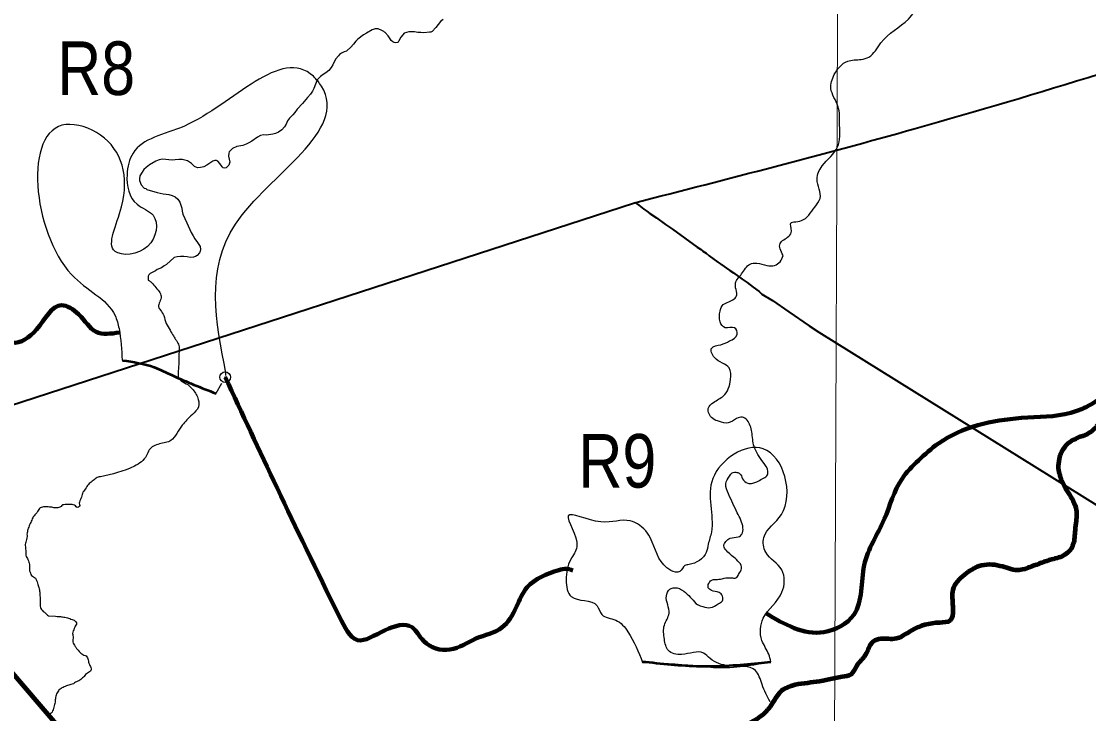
# Model space of a CAD drawing. Extents: x 553962 to 842807, y 8883888 to 9032388.
# Drawn here: x 657184 to 667153, y 8978583 to 8985046 of the extents above; entities that cross this region are included whole.
import ezdxf
from ezdxf.enums import TextEntityAlignment as Align

# ---------------------------------------------------------------- set-up
doc = ezdxf.new("R2010")
doc.units = 0
doc.header["$LTSCALE"] = 200
doc.header["$PDMODE"] = 32
doc.header["$PDSIZE"] = 100
for name, color, linetype, lineweight in [('1', 7, 'Continuous', 13), ('12', 7, 'Continuous', 25), ('24', 7, 'Continuous', 25), ('50', 7, 'Continuous', 80), ('51', 7, 'Continuous', 25), ('9', 7, 'Continuous', 90)]:
    doc.layers.add(name, color=color, linetype=linetype, lineweight=lineweight)
doc.layers.add('53', color=7, linetype='Continuous')

msp = doc.modelspace()

# ---------------------------------------------------------------- linework, layer by layer
at = {"layer": '1'}
msp.add_lwpolyline([(664968.2, 9023436.8), (664657.1, 8949509), (664397.1, 8890880.2)], dxfattribs=at)
at = {"layer": '12', "lineweight": 40}
msp.add_line((636526.5, 8974783.6), (662912, 8983353), dxfattribs=at)
for points in [[(662919.2, 8983351.4), (662950.4, 8983331.4), (662997.9, 8983294.6), (663027.4, 8983275.8), (663055, 8983254), (663114.8, 8983213.3), (663201, 8983151.3), (663265.4, 8983106.8), (663495.1, 8982939.6), (663527.8, 8982918.7), (663549.3, 8982901.7), (663579.1, 8982881.2), (663607.8, 8982857.3), (663687.9, 8982799.7), (663718.5, 8982779.2), (663800.9, 8982719.3), (663834.2, 8982698.4), (663915.2, 8982639.1), (663964.4, 8982607), (663989.8, 8982585.2), (664018.6, 8982565.8), (664074.5, 8982524.7), (664100.2, 8982500.7), (664200.1, 8982440), (664350.8, 8982335.2), (664543.2, 8982204.8), (664631.3, 8982143.9)], [(664631.3, 8982143.9), (674788, 8975827.4), (677683.8, 8973924.7)]]:
    msp.add_lwpolyline(points, dxfattribs=at)
msp.add_spline([(662912, 8983353), (665533.7, 8984046.1), (672367.2, 8986257.1), (678390.8, 8988339.6), (678953, 8988541.5), (681620.8, 8989389.1)], degree=3, dxfattribs=at)
at = {"layer": '24'}
for points in [[(661122.9, 8985065), (661099, 8985044.6), (661054, 8984988.1), (661020.8, 8984953.1), (661009, 8984947.1), (660997, 8984946.8), (660943.2, 8984939.7), (660914.5, 8984942.7), (660886.7, 8984943.9), (660855.7, 8984950.2), (660804, 8984950.1), (660760.6, 8984936.1), (660746.3, 8984920.8), (660728.4, 8984897.8), (660710.9, 8984864.1), (660702.3, 8984852), (660698.7, 8984850), (660679.1, 8984845.6), (660665.2, 8984848.7), (660653.6, 8984854.3), (660639, 8984867.3), (660627.7, 8984881.8), (660609.9, 8984910.2), (660583, 8984943), (660574.4, 8984945.2), (660570, 8984951.6), (660551.3, 8984962.6), (660517.2, 8984976.5), (660488.6, 8984976.7), (660461.5, 8984967.5), (660406.7, 8984937.2), (660380, 8984919.9), (660327.7, 8984880.1), (660306.8, 8984860.4), (660285.2, 8984834.6), (660262.6, 8984804.7), (660225.1, 8984771.1), (660221.4, 8984769), (660200, 8984763), (660173.9, 8984749), (660154.8, 8984736.1), (660147.5, 8984725.8), (660121.6, 8984697.5), (660106.5, 8984669.8), (660094.1, 8984641.2)], [(660094.1, 8984641.2), (660076.4, 8984614.2), (660055.6, 8984587.1), (660028.3, 8984566.1), (660004, 8984551.5), (659977.7, 8984533.2), (659946.4, 8984499.2), (659915.2, 8984420.2), (659903.4, 8984394.5), (659903.4, 8984394.5), (659884.7, 8984366.5), (659856.1, 8984335.8), (659811, 8984280.2), (659760.3, 8984225.2), (659738.2, 8984196.8), (659719.2, 8984175.2), (659687.1, 8984143.2), (659669.9, 8984116.4), (659656.9, 8984087.6), (659641.3, 8984060.6), (659617.9, 8984033.8), (659584.4, 8984011.4), (659557.4, 8984001), (659534.2, 8983994.6), (659474.8, 8983984.1), (659445.3, 8983987.7), (659418.3, 8983980.4), (659389.8, 8983966.1), (659335.5, 8983927.6), (659309.8, 8983911.7), (659283.7, 8983899.2), (659251.3, 8983887.6), (659195.7, 8983877.7), (659155.5, 8983860), (659139.5, 8983845.1), (659125.8, 8983828.2), (659122.8, 8983814.8)], [(659122.8, 8983814.8), (659119.9, 8983787.9), (659126.2, 8983759.2), (659129.9, 8983731.5), (659121, 8983705.4), (659116.1, 8983696.1), (659097.5, 8983679.8), (659082.3, 8983675.8), (659070.4, 8983677.8), (659059.3, 8983688.2), (659039.1, 8983718.7), (659017.6, 8983740.1), (659005.4, 8983747.1), (658990.2, 8983747.1), (658973.1, 8983741.7), (658917.4, 8983702.4), (658888.2, 8983686.8), (658858.3, 8983682.1), (658828.4, 8983679.1), (658802.7, 8983692.3), (658773.2, 8983719.9), (658735.4, 8983745.4), (658711, 8983751.6), (658685.1, 8983755.4), (658655.2, 8983757.7), (658622, 8983753.7), (658592.1, 8983751.7), (658503, 8983759.9), (658472.2, 8983753.6), (658441.5, 8983741.4), (658382.3, 8983706.5), (658349.6, 8983681.7), (658328.9, 8983662.6), (658311.5, 8983639.7), (658291.3, 8983603), (658287.2, 8983576.9), (658287.2, 8983560.8), (658302.3, 8983520.5), (658331.1, 8983490.3), (658347.8, 8983484.8), (658356.8, 8983477.8), (658453, 8983447.7), (658480.7, 8983443.2), (658508.6, 8983434.9), (658536.4, 8983432.6), (658562.4, 8983428.6), (658591.2, 8983421), (658619.8, 8983408.9), (658646.5, 8983385.4), (658664.8, 8983359.3), (658681.7, 8983302.9), (658685.2, 8983274.2), (658692.1, 8983245.6), (658730.4, 8983164.6), (658770, 8983074.8), (658787.5, 8983043.8), (658805.3, 8983016), (658830.2, 8982983.4), (658854.6, 8982945.3), (658856.3, 8982916.5), (658855.3, 8982902.5), (658846.6, 8982884.7), (658824.9, 8982861.8), (658810.3, 8982850.6), (658792.7, 8982843.6)], [(658792.7, 8982843.6), (658761.2, 8982843.1), (658731.2, 8982849.2), (658700.3, 8982851.4), (658671.3, 8982851.4), (658640.4, 8982847), (658611.4, 8982840.7), (658538.2, 8982775.3), (658518.6, 8982763.3), (658493, 8982746.7), (658452.3, 8982728.4), (658437, 8982716.7), (658387.4, 8982693.9), (658373.3, 8982680.5), (658368.1, 8982666.8), (658367.7, 8982630.8)], [(657922.3, 8980794.9), (657921.8, 8980794.9), (657911.3, 8980794.2), (657900.8, 8980791.5), (657891, 8980787), (657881.5, 8980781.3), (657872.3, 8980774.7), (657863.5, 8980767.6), (657855.1, 8980760), (657845.9, 8980752.2), (657836.4, 8980744.9), (657826.4, 8980737.9), (657817.2, 8980731), (657809.7, 8980721.8), (657802.7, 8980712.6), (657794.9, 8980702.6), (657787.9, 8980692), (657781.1, 8980680.5), (657773.9, 8980670.2), (657766.1, 8980659.6), (657758.9, 8980650.3), (657754.4, 8980640.1), (657752.4, 8980628.9), (657749.1, 8980616.2), (657745, 8980604.2), (657739.7, 8980592.7), (657734.9, 8980581.3), (657731.5, 8980569.4), (657728.6, 8980559), (657724.4, 8980546.9), (657726.4, 8980536.5), (657730, 8980527), (657725.7, 8980516.9), (657716.9, 8980511.2), (657706, 8980509.3), (657695.7, 8980514.7), (657689.6, 8980523.4), (657679.6, 8980528.3), (657667.6, 8980531.7), (657657.6, 8980534.5), (657645.4, 8980536.4), (657632.6, 8980537.1), (657619.1, 8980536.5), (657606, 8980535.4), (657593, 8980535.4), (657580.8, 8980534.3), (657569.5, 8980532.5), (657561.7, 8980525.3), (657555.2, 8980516), (657544.1, 8980512.3), (657534, 8980509), (657523.5, 8980506.1), (657512.3, 8980504.9), (657501.8, 8980504.8), (657488.9, 8980506.1), (657479.1, 8980508.1), (657468.7, 8980509.5), (657456.9, 8980511), (657445.8, 8980512.4), (657435, 8980513.7), (657423.7, 8980514.8), (657412.9, 8980515), (657401.2, 8980514.2), (657391, 8980513.2), (657380.7, 8980511.9)], [(657380.7, 8980511.9), (657370, 8980508), (657361, 8980503.4), (657353, 8980497.1), (657346.2, 8980488.3), (657340.6, 8980479.4), (657334.7, 8980469.5), (657327.4, 8980459.5), (657318.5, 8980450), (657309.5, 8980440.7), (657302.2, 8980431.6), (657295.9, 8980422.2), (657290.6, 8980412.8), (657285.1, 8980402), (657281, 8980391), (657276.2, 8980379.9), (657271.8, 8980368.4), (657266.3, 8980357.7), (657260, 8980346.8), (657257.2, 8980335.7), (657253.7, 8980325.2), (657248.3, 8980313.7), (657243.6, 8980303.2), (657241.1, 8980292.2), (657240.2, 8980280.9), (657238.5, 8980269.9), (657236, 8980258.7), (657237.7, 8980247.8), (657237.6, 8980235.7), (657234.6, 8980223.4), (657231.6, 8980210.6), (657229.3, 8980197.2), (657224.7, 8980183.8), (657221.5, 8980175.1), (657219.5, 8980163.7), (657219.5, 8980151.9), (657221.5, 8980140.7)], [(657221.5, 8980140.7), (657222.8, 8980129.8), (657224.3, 8980118.8), (657225.3, 8980105.8), (657226.1, 8980095.4), (657226.7, 8980084.7), (657226.6, 8980074.6), (657226.5, 8980062.5), (657229.7, 8980051.9), (657235.5, 8980042.5), (657240, 8980031.7), (657244.1, 8980021), (657250.4, 8980009.7), (657254.2, 8979997.7), (657257.8, 8979988.2), (657260.8, 8979975.5), (657261, 8979963), (657259.8, 8979952.1), (657260, 8979941.5), (657261, 8979929), (657261.4, 8979916.7), (657264.8, 8979904.9), (657267.9, 8979895.4), (657272.9, 8979883.9), (657278.2, 8979874.1), (657286.7, 8979866.2), (657296.8, 8979860.3), (657306.9, 8979855), (657314.7, 8979847), (657321.1, 8979836.5), (657325.9, 8979825.3), (657330.9, 8979814.2), (657335.4, 8979802.7), (657339, 8979790.5), (657342.2, 8979780.4), (657345, 8979770.3), (657348.2, 8979760.1), (657351.3, 8979749.2), (657353.1, 8979738.6), (657354.5, 8979727.6), (657355.5, 8979717), (657355.9, 8979706.2), (657356.8, 8979695.7), (657357.3, 8979682.6), (657358.7, 8979669.6), (657359.7, 8979656.7), (657360.2, 8979643.5), (657359.2, 8979633), (657358.8, 8979622.9), (657358.5, 8979612.6), (657358.7, 8979599.4), (657359.8, 8979587.1), (657361.5, 8979575.1), (657366.5, 8979564.2), (657371.8, 8979555.3), (657380.8, 8979546.4), (657389.3, 8979536.6), (657400.2, 8979530.1), (657409.7, 8979521.1), (657419.2, 8979512.3), (657428, 8979502.9), (657437.4, 8979495.9), (657502.8, 8979492)], [(657502.8, 8979492), (657504.1, 8979491.9), (657517, 8979491), (657527.1, 8979490.8), (657537.9, 8979490.5), (657549.2, 8979489.1), (657559.5, 8979487.6), (657569.4, 8979486.2), (657579.9, 8979485), (657590.7, 8979483.7), (657602.3, 8979481.4), (657615.4, 8979477), (657625, 8979474.1), (657636.3, 8979470.5), (657645.9, 8979466.8), (657657.1, 8979462.9), (657668.6, 8979459.1), (657678, 8979455.4), (657686, 8979447.4), (657693.5, 8979439.5), (657698.6, 8979429.9), (657697.9, 8979419.3), (657693.3, 8979409.5), (657688, 8979398.6), (657683.5, 8979389.5), (657677.2, 8979378.1), (657672.7, 8979367.2), (657667.6, 8979356.4), (657663.6, 8979344.6), (657663.2, 8979332.7), (657664, 8979322.1), (657665.5, 8979311.7), (657666.5, 8979299.5), (657666.4, 8979288.4), (657665.8, 8979277), (657664.8, 8979265.3), (657665, 8979253.3), (657667.8, 8979241.3), (657673.4, 8979230.7), (657680.8, 8979221.1), (657686.6, 8979211.2), (657693.3, 8979202.5), (657700.1, 8979192.6), (657706.4, 8979184.7), (657715.3, 8979174.5), (657723.1, 8979164.2), (657731.5, 8979157), (657739.7, 8979148.8), (657747.8, 8979141.4), (657757.7, 8979135.2), (657768.2, 8979130), (657779.4, 8979125.8), (657788.7, 8979121.5), (657795.5, 8979113.8), (657800.5, 8979104.7), (657804, 8979094.6), (657807.9, 8979084.5), (657811, 8979074.1), (657812.5, 8979063.9), (657815.3, 8979053.6), (657819.8, 8979043.5), (657824.5, 8979033.8), (657829.5, 8979023.3), (657833.2, 8979012.6), (657836.2, 8979001.6)], [(657836.2, 8979001.6), (657836.4, 8978990.9), (657831.1, 8978980.9), (657821.5, 8978973.8), (657811.1, 8978967.9), (657800.9, 8978961.9), (657791.7, 8978955.6), (657783.1, 8978947.9), (657776.1, 8978938.9), (657770.9, 8978930.2), (657765.1, 8978923.2), (657756.6, 8978916.8), (657746.8, 8978908.7), (657738.3, 8978903.3), (657729.4, 8978897), (657719.7, 8978890.3), (657710.7, 8978885.3), (657698.9, 8978880.2), (657689.7, 8978875.8), (657680.2, 8978870.1), (657669.6, 8978861.9), (657657.2, 8978857), (657647.4, 8978854.8), (657636.8, 8978852.9), (657626.7, 8978849.7), (657615.8, 8978845.5), (657606.2, 8978841.5), (657594.3, 8978836.9), (657584.5, 8978833.2), (657573, 8978828.8), (657563.4, 8978824), (657554.5, 8978817.5), (657545.1, 8978812.7), (657535.3, 8978804.1), (657530.4, 8978795.2), (657523.7, 8978786.6), (657517.5, 8978777.8)], [(657517.5, 8978777.8), (657512.6, 8978769), (657508.3, 8978757), (657504.7, 8978746.9), (657502.3, 8978735.1), (657502.4, 8978723.1), (657501.1, 8978711.8), (657499.8, 8978700.7), (657499.3, 8978690.4), (657496.9, 8978679.2), (657492.2, 8978668.1), (657489.7, 8978656.2), (657487.1, 8978643.6), (657484, 8978631.6), (657480.8, 8978619.4), (657476, 8978608.4), (657470.7, 8978597.5), (657463, 8978586.4), (657453.6, 8978580.7)]]:
    msp.add_lwpolyline(points, dxfattribs=at)
for points in [[(664298.6, 8982862), (664270.3, 8982972.1), (664352, 8983041.4), (664377.2, 8983088.6), (664374.1, 8983167.3), (664399.2, 8983173.6), (664471.6, 8983186.2), (664594.2, 8983312.1), (664644.6, 8983393.9), (664616.3, 8983573.3), (664663.5, 8983696.1), (664808.2, 8983875.5), (664827, 8984076.9), (664811.3, 8984253.2), (664745.2, 8984420), (664776.7, 8984549.1), (664902.5, 8984675), (665028.3, 8984690.7), (665100.7, 8984712.8), (665210.8, 8984844.9), (665468.7, 8985068.4), (665525.3, 8985137.7), (665607.1, 8985310.8), (665644.9, 8985405.2), (665666.9, 8985505.9), (665676.3, 8985638.1), (665663.8, 8985720), (665629.2, 8985801.8), (665575.7, 8985877.4), (665525.3, 8985927.7), (665372.8, 8986080.8), (665340.9, 8986176.3), (665340.9, 8986377.9), (665245.5, 8986600.8), (665192.5, 8986696.3), (665086.4, 8986929.8), (665054.6, 8987110.2), (665128.8, 8987407.4), (665277.3, 8988150.3), (665404.6, 8988702.2), (665425.8, 8989148), (665372.8, 8989370.8), (665234.9, 8989604.3), (664937.9, 8990039.5), (664863.7, 8990347.2), (664821.2, 8990506.4), (664587.9, 8990867.3)], [(664176.8, 8978694.6), (664102.3, 8978856.1), (664040.3, 8978986.5), (663792, 8979030), (663618.2, 8979098.3), (663556.1, 8979148), (663351.3, 8979135.6), (663227.2, 8979172.8), (663189.9, 8979278.4), (663189.9, 8979408.8), (663233.3, 8979520.6), (663208.5, 8979682.1), (663239.6, 8979744.2), (663307.8, 8979756.7), (663388.5, 8979713.2), (663444.4, 8979657.3), (663500.3, 8979601.4), (663549.9, 8979582.8), (663622.2, 8979573.2), (663691.4, 8979607.8), (663732.3, 8979636.2), (663732.3, 8979680.2), (663700.8, 8979714.8), (663628.5, 8979733.7), (663600.2, 8979758.9), (663600.2, 8979790.4), (663622.2, 8979821.9), (663647.3, 8979834.5), (663697.7, 8979837.6), (663763.7, 8979850.2), (663826.7, 8979850.2), (663858.1, 8979850.2), (663883.3, 8979881.7), (663911.6, 8979938.3), (663836.1, 8980045.3), (663766.9, 8980108.3), (663744.9, 8980149.2), (663763.7, 8980190.1), (663804.6, 8980221.6), (663880.1, 8980234.2), (663914.7, 8980259.4), (663924.2, 8980316), (663870.7, 8980457.7), (663788.9, 8980633.9), (663763.7, 8980728.4), (663798.3, 8980800.8), (663823.5, 8980832.2), (663867.5, 8980835.4), (663892.7, 8980825.9), (663921, 8980775.6), (663968.2, 8980734.7), (664015.4, 8980734.7), (664053.1, 8980747.2), (664103.5, 8980775.6), (664147.5, 8980803.9), (664156.9, 8980844.8), (664112.9, 8980929.8), (664028, 8981077.7), (664006, 8981213.1), (663962, 8981322.8), (663918, 8981351.1), (663864.5, 8981338.5), (663785.8, 8981297.6), (663704.1, 8981310.2), (663641.2, 8981338.5), (663600.2, 8981433), (663647.4, 8981489.6), (663741.8, 8981549.4), (663807.9, 8981703.7), (663795.3, 8981810.7), (663656.9, 8981908.2), (663631.7, 8981996.4), (663716.6, 8982027.8), (663798.4, 8982062.5), (663870.8, 8982125.4), (663845.6, 8982185.2), (663757.5, 8982185.2), (663710.3, 8982241.9), (663710.3, 8982339.5), (663738.7, 8982402.4), (663792.1, 8982427.6), (663867.6, 8982493.7), (663855, 8982559.8), (663855, 8982603.9), (663911.7, 8982688.9), (663990.3, 8982780.1), (664053.2, 8982789.6), (664147.6, 8982767.6), (664219.9, 8982767.6), (664270.3, 8982802.2), (664298.6, 8982862)], [(658367.7, 8982630.8), (658393.5, 8982614.2), (658429.4, 8982573.5), (658470.1, 8982525.1), (658488.8, 8982479.8), (658476.3, 8982426.6), (658465.4, 8982382.8), (658482.6, 8982351.6), (658513.8, 8982300), (658537.2, 8982226.5), (658573.2, 8982162.4), (658604.4, 8982109.3), (658632.5, 8982065.5), (658656, 8982020.2), (658657.5, 8981970.2), (658654.4, 8981918.6), (658652.8, 8981820.1), (658648.2, 8981746.8), (658663.8, 8981701.4), (658724.7, 8981663.9), (658771.6, 8981624.8), (658827.8, 8981540.4), (658837.2, 8981446.6), (658781, 8981376.3), (658687.2, 8981276.2), (658637.2, 8981199.7), (658581, 8981134), (658473.2, 8981101.2), (658377.9, 8981044.9), (658352.9, 8980991.8), (658240.4, 8980894.8), (657921.8, 8980794.9)], [(668235.4, 8981781.7), (668180.4, 8981742.1), (668134.2, 8981686.6), (668075.1, 8981562.7), (668027, 8981492.5), (667967.9, 8981461), (667921.7, 8981488.8), (667871.8, 8981544.2), (667781.2, 8981597.9), (667585.3, 8981649.6), (667500.3, 8981618.2), (667420.8, 8981547.9), (667309.9, 8981425.9), (667293.3, 8981368.6), (667232.3, 8981272.4), (667158.4, 8981204), (667071.5, 8981167), (666929.2, 8981074.6), (666877.5, 8980963.6), (666866.4, 8980874.9)], [(666866.4, 8980874.9), (666907, 8980741.7), (666995.7, 8980591.9), (667032.7, 8980505), (667032.7, 8980360.8), (667023.5, 8980277.6), (667003.1, 8980150), (666931.1, 8980066.8), (666805.4, 8980022.4), (666618.7, 8979955.8), (666485.6, 8979922.6), (666326.7, 8979961.4), (666128.9, 8979959.6), (665995.9, 8979881.9), (665883.1, 8979739.5), (665877.6, 8979667.4), (665885, 8979549.1), (665859.1, 8979452.9), (665761.1, 8979432.6), (665500.6, 8979360.4), (665337.9, 8979280.9), (665193.8, 8979279.1), (665123.5, 8979240.2), (665075.5, 8979144.1), (664983.1, 8979025.8), (664933.2, 8978949.9), (664850, 8978925.9), (664609.7, 8978879.7), (664384.2, 8978844.5), (664273.3, 8978787.2), (664197.6, 8978678.1), (664101.5, 8978567.2), (663966.6, 8978484), (663844.6, 8978398.9), (663761.4, 8978265.8), (663674.5, 8978193.7), (663532.2, 8978156.7), (663362.2, 8978158.5), (663243.9, 8978173.3), (663166.3, 8978177), (663096.1, 8978125.2), (663016.6, 8978062.4), (662911.2, 8978012.4), (662815.1, 8977934.8), (662805.9, 8977866.4), (662844.7, 8977744.8), (662835.5, 8977589.6), (662763.4, 8977524.9), (662645.1, 8977434.3), (662539.7, 8977332.7), (662443.6, 8977208.9), (662345.7, 8977064.7), (662220, 8976885.4), (662109.1, 8976743.1), (662003.8, 8976621.1)]]:
    msp.add_spline(points, degree=3, dxfattribs=at)
at = {"layer": '24', "lineweight": 53}
for points in [[(668235.4, 8981781.7), (668180.4, 8981742.1), (668134.2, 8981686.6), (668075.1, 8981562.7), (668027, 8981492.5), (667967.9, 8981461), (667921.7, 8981488.8), (667871.8, 8981544.2), (667781.2, 8981597.9), (667585.3, 8981649.6), (667500.3, 8981618.2), (667420.8, 8981547.9), (667309.9, 8981425.9), (667293.3, 8981368.6), (667232.3, 8981272.4), (667158.4, 8981204), (667071.5, 8981167), (666929.2, 8981074.6), (666877.5, 8980963.6), (666866.4, 8980874.9)], [(666866.4, 8980874.9), (666907, 8980741.7), (666995.7, 8980591.9), (667032.7, 8980505), (667032.7, 8980360.8), (667023.5, 8980277.6), (667003.1, 8980150), (666931.1, 8980066.8), (666805.4, 8980022.4), (666618.7, 8979955.8), (666485.6, 8979922.6), (666326.7, 8979961.4), (666128.9, 8979959.6), (665995.9, 8979881.9), (665883.1, 8979739.5), (665877.6, 8979667.4), (665885, 8979549.1), (665859.1, 8979452.9), (665761.1, 8979432.6), (665500.6, 8979360.4), (665337.9, 8979280.9), (665193.8, 8979279.1), (665123.5, 8979240.2), (665075.5, 8979144.1), (664983.1, 8979025.8), (664933.2, 8978949.9), (664850, 8978925.9), (664609.7, 8978879.7), (664384.2, 8978844.5), (664273.3, 8978787.2), (664197.6, 8978678.1), (664101.5, 8978567.2), (663966.6, 8978484), (663844.6, 8978398.9), (663761.4, 8978265.8), (663674.5, 8978193.7), (663532.2, 8978156.7), (663362.2, 8978158.5), (663243.9, 8978173.3), (663166.3, 8978177), (663096.1, 8978125.2), (663016.6, 8978062.4), (662911.2, 8978012.4), (662815.1, 8977934.8), (662805.9, 8977866.4), (662844.7, 8977744.8), (662835.5, 8977589.6), (662763.4, 8977524.9), (662645.1, 8977434.3), (662539.7, 8977332.7), (662443.6, 8977208.9), (662345.7, 8977064.7), (662220, 8976885.4), (662109.1, 8976743.1), (662003.8, 8976621.1)]]:
    msp.add_spline(points, degree=3, dxfattribs=at)
at = {"layer": '50'}
for points in [[(653585.8, 8981089.5), (654194.2, 8980959.4), (654540.5, 8980897.9), (654966.6, 8980794.6), (655462.9, 8980669.7), (655712.4, 8980889.5), (655887.2, 8981161.3), (656095.8, 8981336), (656434.1, 8981793.3), (656701, 8982180.7), (656902, 8982162.2), (657101.6, 8982047.2), (657324.7, 8982170.8), (657559.2, 8982395.9), (657719, 8982312), (657882.7, 8982146.7), (658099.7, 8982141.7)], [(659088, 8981724.3), (660155.1, 8979486.8), (660323.1, 8979270.6), (660581, 8979363.1), (660832.8, 8979389.7), (660941.7, 8979260.8), (661187.1, 8979180.7), (661430, 8979283.6), (661672.9, 8979386.5), (661806.3, 8979577.6), (661909.5, 8979764.1), (662202.9, 8979922.9), (662279, 8979936.2), (662334.2, 8979920.1)], [(664136.2, 8979520.8), (664680.4, 8979343.9), (664959.4, 8979507.3), (665056.2, 8979968.5), (665243.2, 8980397.7), (665409.4, 8980776.5), (665562.7, 8980946.9), (665751, 8981106.6), (666523.9, 8981343.5), (666987.3, 8981392.1), (667128.9, 8981445.8), (667490, 8981729.9)]]:
    msp.add_spline(points, degree=3, dxfattribs=at)
at = {"layer": '51'}
msp.add_line((659003.7, 8981574.5), (659055.2, 8981668.1), dxfattribs=at)
msp.add_lwpolyline([(659093, 8981740.8), (659094.6, 8981752.1), (659095.4, 8981763.4)], dxfattribs=at)
for points in [[(659095.4, 8981763.4), (659183.6, 8983152.1), (659986.4, 8984442.7), (659911.8, 8984533.4), (658706.5, 8984069.3), (658227.1, 8983816.3), (658171, 8983615.1), (658264.5, 8983338.9), (658414.2, 8983236), (658362.8, 8982945.8), (658058.7, 8982899), (658119.5, 8983315.5), (657923, 8983984.8), (657600.2, 8984083.1), (657651.7, 8982683.7), (658058.7, 8982300), (658096.1, 8982178.3), (658124.8, 8981882.4)], [(658124.8, 8981882.4), (658433, 8981813.2), (658610.7, 8981733.7)], [(664183.7, 8979067), (664164.5, 8979138.5), (664100.9, 8979266.7), (664113.8, 8979474.9), (664288.2, 8979716.2), (664286, 8979924.8), (664137.3, 8980089.8), (664119.1, 8980227.4), (664283.1, 8980443.5), (664111.9, 8981056.5), (663642.2, 8980777.6), (663628.5, 8980279), (663600.1, 8980165.2), (663581.1, 8980089.3), (663420, 8979975.6), (663382, 8979966.1), (663334.7, 8979909.2), (663249.7, 8979920.8), (663077.2, 8980182.9), (663031.3, 8980269.5), (662870.2, 8980383.3), (662595.3, 8980373.8), (662292, 8980430.7), (662372.4, 8980143.2), (662315.4, 8980022.1), (662272.5, 8979829.6), (662320.7, 8979676.2), (662561, 8979591.1), (662605.2, 8979509), (662735.2, 8979456.1), (662849.4, 8979347.5), (662986.3, 8979060.6)], [(662986.3, 8979060.6), (663468.9, 8979032.6), (663674.9, 8979014.1), (664183.7, 8979067)]]:
    msp.add_spline(points, degree=3, dxfattribs=at)
at = {"layer": '51', "lineweight": 53}
for points in [[(658127.6, 8981881.8), (658425.1, 8981817), (658591.9, 8981743), (659002.8, 8981572.9)], [(662981.6, 8979070.7), (663522.9, 8979026.7), (664066.6, 8979054.8), (664183.7, 8979067)]]:
    msp.add_spline(points, degree=3, dxfattribs=at)
at = {"layer": '51'}
msp.add_point((659088, 8981724.3), dxfattribs=at)
at = {"layer": '9'}
msp.add_line((647160.3, 8990514), (659714.4, 8975927.2), dxfattribs=at)
for points in [[(668235.4, 8981781.7), (668180.4, 8981742.1), (668134.2, 8981686.6), (668075.1, 8981562.7), (668027, 8981492.5), (667967.9, 8981461), (667921.7, 8981488.8), (667871.8, 8981544.2), (667781.2, 8981597.9), (667585.3, 8981649.6), (667500.3, 8981618.2), (667420.8, 8981547.9), (667309.9, 8981425.9), (667293.3, 8981368.6), (667232.3, 8981272.4), (667158.4, 8981204), (667071.5, 8981167), (666929.2, 8981074.6), (666877.5, 8980963.6), (666866.4, 8980874.9)], [(666866.4, 8980874.9), (666907, 8980741.7), (666995.7, 8980591.9), (667032.7, 8980505), (667032.7, 8980360.8), (667023.5, 8980277.6), (667003.1, 8980150), (666931.1, 8980066.8), (666805.4, 8980022.4), (666618.7, 8979955.8), (666485.6, 8979922.6), (666326.7, 8979961.4), (666128.9, 8979959.6), (665995.9, 8979881.9), (665883.1, 8979739.5), (665877.6, 8979667.4), (665885, 8979549.1), (665859.1, 8979452.9), (665761.1, 8979432.6), (665500.6, 8979360.4), (665337.9, 8979280.9), (665193.8, 8979279.1), (665123.5, 8979240.2), (665075.5, 8979144.1), (664983.1, 8979025.8), (664933.2, 8978949.9), (664850, 8978925.9), (664609.7, 8978879.7), (664384.2, 8978844.5), (664273.3, 8978787.2), (664197.6, 8978678.1), (664101.5, 8978567.2), (663966.6, 8978484), (663844.6, 8978398.9), (663761.4, 8978265.8), (663674.5, 8978193.7), (663532.2, 8978156.7), (663362.2, 8978158.5), (663243.9, 8978173.3), (663166.3, 8978177), (663096.1, 8978125.2), (663016.6, 8978062.4), (662911.2, 8978012.4), (662815.1, 8977934.8), (662805.9, 8977866.4), (662844.7, 8977744.8), (662835.5, 8977589.6), (662763.4, 8977524.9), (662645.1, 8977434.3), (662539.7, 8977332.7), (662443.6, 8977208.9), (662345.7, 8977064.7), (662220, 8976885.4), (662109.1, 8976743.1), (662003.8, 8976621.1)]]:
    msp.add_spline(points, degree=3, dxfattribs=at)

# ---------------------------------------------------------------- texts
at = {"layer": '53', "width": 0.85}
for s, p in [('R8', (657882.8, 8984359.1)), ('R9', (662751, 8980693.7))]:
    msp.add_text(s, height=500, dxfattribs=at).set_placement(p, align=Align.CENTER)

doc.saveas('drawing.dxf')
